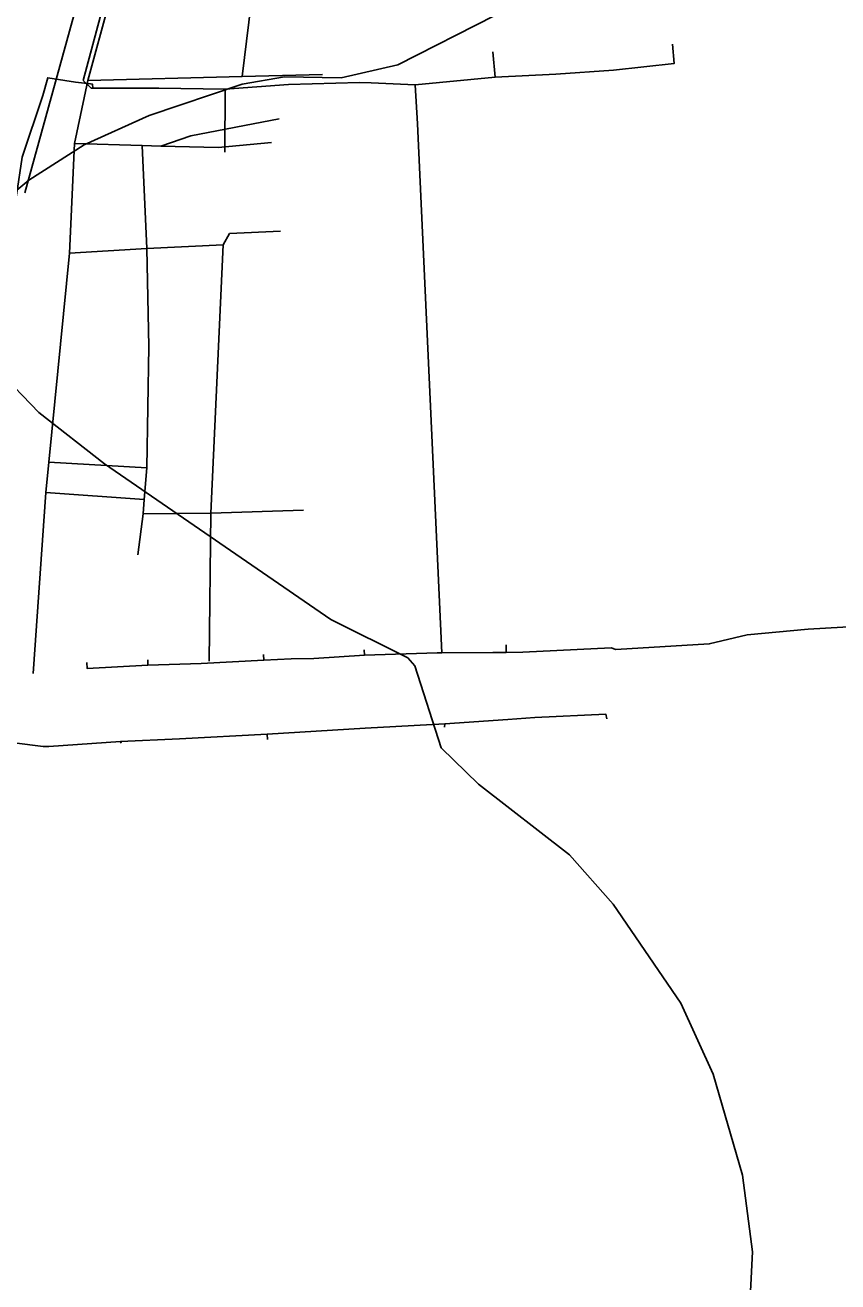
# Model space of a CAD drawing. Extents: x -662620 to -656370, y -1067090 to -1062990.
# Drawn here: x -658831.2 to -658716.3, y -1064877.6 to -1064699.8 of the extents above; entities that cross this region are included whole.
import ezdxf

# ---------------------------------------------------------------- set-up
doc = ezdxf.new("R2010")
doc.units = 0
for name, color, linetype in [('SDELOVACÍ_VEDENÍ_-_PODZEMNÍ', 7, 'Continuous'), ('VRSTEVNICE_ZÁKLADNÍ', 7, 'Continuous'), ('VRSTVA_1', 7, 'Continuous')]:
    doc.layers.add(name, color=color, linetype=linetype)

msp = doc.modelspace()

# ---------------------------------------------------------------- linework, layer by layer
at = {"layer": 'SDELOVACÍ_VEDENÍ_-_PODZEMNÍ'}
for points in [[(-658821.62, -1064708.7), (-658821.84, -1064708.7), (-658822.95, -1064707.62), (-658816.28, -1064682.6)], [(-658821.62, -1064708.7), (-658821.84, -1064708.7), (-658822.95, -1064707.62), (-658816.28, -1064682.6)], [(-658764.73, -1064707.13), (-658756.15, -1064706.7), (-658748, -1064706.16), (-658739.41, -1064705.22), (-658739.66, -1064702.47)], [(-658764.73, -1064707.13), (-658756.15, -1064706.7), (-658748, -1064706.16), (-658739.41, -1064705.22), (-658739.66, -1064702.47)], [(-658765.05, -1064703.56), (-658764.73, -1064707.13)], [(-658765.05, -1064703.56), (-658764.73, -1064707.13)], [(-658821.62, -1064708.7), (-658821.64, -1064708.15), (-658821.93, -1064708.11), (-658824.06, -1064707.87), (-658827.97, -1064707.24), (-658828.66, -1064709.73), (-658831.62, -1064718.48), (-658832.38, -1064723.82), (-658832.48, -1064724.12), (-658833.84, -1064728.87), (-658834.59, -1064733.58), (-658835.1, -1064738.16), (-658835.27, -1064740.42), (-658835.21, -1064741.47)], [(-658821.62, -1064708.7), (-658821.64, -1064708.15), (-658821.93, -1064708.11), (-658824.06, -1064707.87), (-658827.97, -1064707.24), (-658828.66, -1064709.73), (-658831.62, -1064718.48), (-658832.38, -1064723.82), (-658832.48, -1064724.12), (-658833.84, -1064728.87), (-658834.59, -1064733.58), (-658835.1, -1064738.16), (-658835.27, -1064740.42), (-658835.21, -1064741.47)], [(-658827.97, -1064707.24), (-658828.66, -1064709.73)], [(-658827.97, -1064707.24), (-658828.66, -1064709.73)], [(-658824.06, -1064707.87), (-658827.97, -1064707.24)], [(-658824.06, -1064707.87), (-658827.97, -1064707.24)], [(-658802.87, -1064708.84), (-658793.94, -1064708.2), (-658783.91, -1064707.9), (-658782.26, -1064707.97), (-658776.02, -1064708.22)], [(-658802.87, -1064708.84), (-658793.94, -1064708.2), (-658783.91, -1064707.9), (-658782.26, -1064707.97), (-658776.02, -1064708.22)], [(-658776.02, -1064708.22), (-658764.73, -1064707.13)], [(-658776.02, -1064708.22), (-658764.73, -1064707.13)], [(-658802.87, -1064708.84), (-658812.28, -1064708.7), (-658821.62, -1064708.7)], [(-658802.87, -1064708.84), (-658812.28, -1064708.7), (-658821.62, -1064708.7)], [(-658802.93, -1064717.77), (-658802.87, -1064708.84)], [(-658802.93, -1064717.77), (-658802.87, -1064708.84)], [(-658776.02, -1064708.22), (-658775.7, -1064713.75), (-658772.24, -1064788.58)], [(-658776.02, -1064708.22), (-658775.7, -1064713.75), (-658772.24, -1064788.58)], [(-658709.83, -1064784.62), (-658720.45, -1064785.23), (-658729.06, -1064786.04), (-658734.45, -1064787.34), (-658747.66, -1064788.14), (-658748.33, -1064787.91), (-658760.78, -1064788.52), (-658763.16, -1064788.53)], [(-658709.83, -1064784.62), (-658720.45, -1064785.23), (-658729.06, -1064786.04), (-658734.45, -1064787.34), (-658747.66, -1064788.14), (-658748.33, -1064787.91), (-658760.78, -1064788.52), (-658763.16, -1064788.53)], [(-658734.45, -1064787.34), (-658729.06, -1064786.04)], [(-658734.45, -1064787.34), (-658729.06, -1064786.04)], [(-658783.25, -1064788.19), (-658783.21, -1064788.93)], [(-658783.25, -1064788.19), (-658783.21, -1064788.93)], [(-658763.17, -1064787.48), (-658763.16, -1064788.53)], [(-658763.17, -1064787.48), (-658763.16, -1064788.53)], [(-658813.82, -1064790.33), (-658822.42, -1064790.8), (-658822.45, -1064789.97)], [(-658813.82, -1064790.33), (-658822.42, -1064790.8), (-658822.45, -1064789.97)], [(-658813.83, -1064789.57), (-658813.82, -1064790.33)], [(-658813.83, -1064789.57), (-658813.82, -1064790.33)], [(-658797.43, -1064789.65), (-658806.29, -1064790.09), (-658813.82, -1064790.33)], [(-658797.43, -1064789.65), (-658806.29, -1064790.09), (-658813.82, -1064790.33)], [(-658797.46, -1064788.82), (-658797.43, -1064789.65)], [(-658797.46, -1064788.82), (-658797.43, -1064789.65)], [(-658783.21, -1064788.93), (-658790.35, -1064789.42), (-658793.57, -1064789.44), (-658797.43, -1064789.65)], [(-658783.21, -1064788.93), (-658790.35, -1064789.42), (-658793.57, -1064789.44), (-658797.43, -1064789.65)], [(-658790.35, -1064789.42), (-658793.57, -1064789.44)], [(-658790.35, -1064789.42), (-658793.57, -1064789.44)], [(-658783.21, -1064788.93), (-658772.93, -1064788.58), (-658772.24, -1064788.58)], [(-658783.21, -1064788.93), (-658772.93, -1064788.58), (-658772.24, -1064788.58)], [(-658772.24, -1064788.58), (-658765.06, -1064788.54)], [(-658772.24, -1064788.58), (-658765.06, -1064788.54)], [(-658765.06, -1064788.54), (-658763.16, -1064788.53)], [(-658765.06, -1064788.54), (-658763.16, -1064788.53)], [(-658771.83, -1064798.64), (-658783.08, -1064799.26), (-658796.94, -1064800.12)], [(-658771.83, -1064798.64), (-658783.08, -1064799.26), (-658796.94, -1064800.12)], [(-658771.87, -1064799.13), (-658771.83, -1064798.64)], [(-658771.87, -1064799.13), (-658771.83, -1064798.64)], [(-658748.9, -1064797.95), (-658749.06, -1064797.28), (-658759.12, -1064797.76), (-658762.94, -1064798.05), (-658771.83, -1064798.64)], [(-658748.9, -1064797.95), (-658749.06, -1064797.28), (-658759.12, -1064797.76), (-658762.94, -1064798.05), (-658771.83, -1064798.64)], [(-658762.94, -1064798.05), (-658759.12, -1064797.76)], [(-658762.94, -1064798.05), (-658759.12, -1064797.76)], [(-658828.61, -1064801.83), (-658832.75, -1064801.34), (-658842.04, -1064800.34), (-658843.66, -1064800.03)], [(-658828.61, -1064801.83), (-658832.75, -1064801.34), (-658842.04, -1064800.34), (-658843.66, -1064800.03)], [(-658796.94, -1064800.12), (-658809.33, -1064800.75), (-658817.68, -1064801.13)], [(-658796.94, -1064800.12), (-658809.33, -1064800.75), (-658817.68, -1064801.13)], [(-658796.94, -1064800.12), (-658796.91, -1064800.87)], [(-658796.94, -1064800.12), (-658796.91, -1064800.87)], [(-658817.68, -1064801.13), (-658827.85, -1064801.85), (-658828.61, -1064801.83)], [(-658817.68, -1064801.13), (-658827.85, -1064801.85), (-658828.61, -1064801.83)], [(-658817.68, -1064801.13), (-658817.58, -1064801.4)], [(-658817.68, -1064801.13), (-658817.58, -1064801.4)]]:
    msp.add_lwpolyline(points, dxfattribs=at)
at = {"layer": 'VRSTEVNICE_ZÁKLADNÍ'}
for points in [[(-658834.95, -1064725.27), (-658830.67, -1064721.7), (-658822.81, -1064716.7), (-658813.66, -1064712.55), (-658800.51, -1064708.12), (-658794.5, -1064707.12), (-658786.5, -1064707.26), (-658778.5, -1064705.4), (-658764.77, -1064698.4)], [(-658834.95, -1064725.27), (-658830.67, -1064721.7), (-658822.81, -1064716.7), (-658813.66, -1064712.55), (-658800.51, -1064708.12), (-658794.5, -1064707.12), (-658786.5, -1064707.26), (-658778.5, -1064705.4), (-658764.77, -1064698.4)], [(-658728.33, -1064873.35), (-658729.76, -1064862.49), (-658733.9, -1064848.19), (-658738.47, -1064838.19), (-658748.05, -1064824.18), (-658754.2, -1064817.18), (-658767.06, -1064807.17), (-658772.35, -1064802.03), (-658776.07, -1064790.45), (-658777.07, -1064789.31), (-658787.93, -1064783.87), (-658819.95, -1064761.86), (-658829.24, -1064754.57), (-658835.1, -1064748.57)], [(-658728.33, -1064873.35), (-658729.76, -1064862.49), (-658733.9, -1064848.19), (-658738.47, -1064838.19), (-658748.05, -1064824.18), (-658754.2, -1064817.18), (-658767.06, -1064807.17), (-658772.35, -1064802.03), (-658776.07, -1064790.45), (-658777.07, -1064789.31), (-658787.93, -1064783.87), (-658819.95, -1064761.86), (-658829.24, -1064754.57), (-658835.1, -1064748.57)], [(-658729.04, -1064887.36), (-658728.33, -1064873.35)], [(-658729.04, -1064887.36), (-658728.33, -1064873.35)]]:
    msp.add_lwpolyline(points, dxfattribs=at)
at = {"layer": 'VRSTVA_1'}
for points in [[(-658814.01, -1064661.14), (-658831.2, -1064723.53)], [(-658822.31, -1064707.6), (-658816.2, -1064685.13)], [(-658800.47, -1064707.07), (-658798.94, -1064694.3)], [(-658824.18, -1064716.54), (-658822.31, -1064707.6)], [(-658800.47, -1064707.07), (-658822.31, -1064707.6)], [(-658800.47, -1064707.07), (-658789.14, -1064706.79)], [(-658807.77, -1064715.45), (-658795.25, -1064713.03)], [(-658824.9, -1064732.07), (-658824.18, -1064716.54)], [(-658814.63, -1064716.83), (-658824.18, -1064716.54)], [(-658814.63, -1064716.83), (-658813.96, -1064731.37)], [(-658812.01, -1064716.91), (-658814.63, -1064716.83)], [(-658812.01, -1064716.91), (-658807.77, -1064715.45)], [(-658812.01, -1064716.91), (-658803.9, -1064717.12)], [(-658803.9, -1064717.12), (-658796.35, -1064716.37)], [(-658803.18, -1064730.88), (-658802.3, -1064729.27)], [(-658802.3, -1064729.27), (-658795.08, -1064728.94)], [(-658803.18, -1064730.88), (-658813.96, -1064731.37)], [(-658803.18, -1064730.88), (-658804.93, -1064768.83)], [(-658824.9, -1064732.07), (-658827.81, -1064761.63)], [(-658824.9, -1064732.07), (-658813.96, -1064731.37)], [(-658813.96, -1064731.37), (-658813.67, -1064745.25)], [(-658813.67, -1064745.25), (-658813.96, -1064762.43)], [(-658827.81, -1064761.63), (-658828.27, -1064765.9)], [(-658827.81, -1064761.63), (-658813.96, -1064762.43)], [(-658814.35, -1064766.89), (-658813.96, -1064762.43)], [(-658830.04, -1064791.52), (-658828.27, -1064765.9)], [(-658814.35, -1064766.89), (-658828.27, -1064765.9)], [(-658814.35, -1064766.89), (-658814.49, -1064768.93)], [(-658804.93, -1064768.83), (-658791.83, -1064768.4)], [(-658815.22, -1064774.75), (-658814.49, -1064768.93)], [(-658814.49, -1064768.93), (-658804.93, -1064768.83)], [(-658804.93, -1064768.83), (-658805.17, -1064789.8)]]:
    msp.add_lwpolyline(points, dxfattribs=at)

doc.saveas('drawing.dxf')
